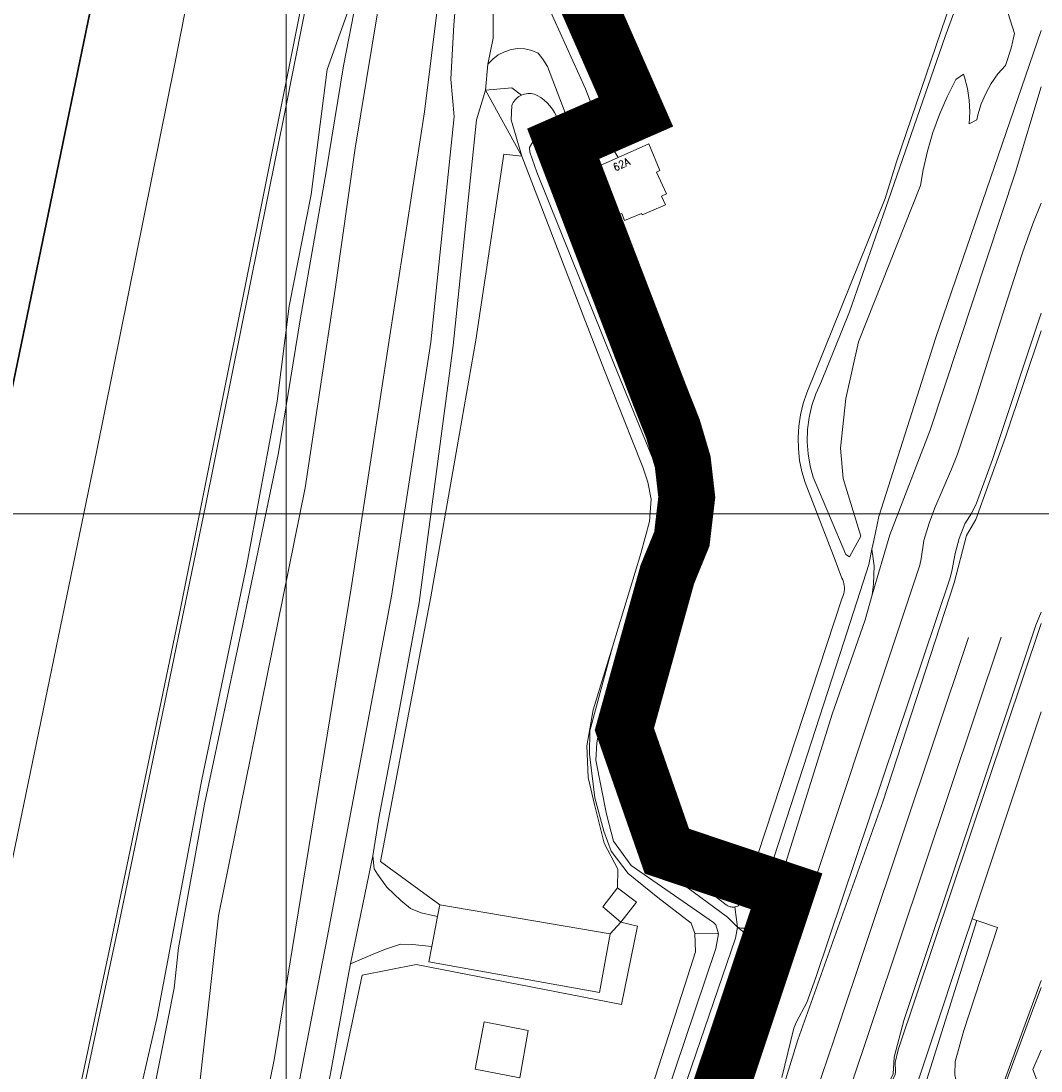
# Model space of a CAD drawing. Header units: metres. Extents: x 102313 to 104557, y 415820 to 422103.
# Tile 837 of 865: x 103865 to 104000, y 419526 to 419665. Entities that reach past the tile are written whole.
import ezdxf
from ezdxf.enums import TextEntityAlignment as Align

# ---------------------------------------------------------------- set-up
doc = ezdxf.new("R2010")
doc.units = ezdxf.units.M
doc.header["$MEASUREMENT"] = 0
for name, pattern in [('DGN Style 2', [121.043411, 72.626047, -48.417365]), ('DGN Style 4', [193.790502, 96.834729, -48.417365, 0.121043, -48.417365]), ('KG-GV', [42, 12, -6, 0, -6, 12, -6])]:
    doc.linetypes.add(name, pattern=pattern)
for name, color, linetype, lineweight in [('00-Coordinaten', 7, 'Continuous', 0), ('Berm', 92, 'Continuous', 0), ('Hek', 30, 'DGN Style 4', 0), ('Hoofdgebouw', 1, 'Continuous', 0), ('Huisnummers_BAG', 7, 'Continuous', 0), ('N-WE-KG-GRONDVERWERVING-G', 130, 'KG-GV', 30), ('N-WE-VH-KANTVERHARDING-GD', 6, 'Continuous', 30), ('Oever_slootkant', 92, 'Continuous', 0), ('Spoor_as', 30, 'DGN Style 2', 0), ('Spoorbaan', 7, 'Continuous', 0), ('Terrein_gras', 3, 'Continuous', 0), ('Terrein_groenvoorziening', 3, 'Continuous', 0), ('Terrein_onbegroeid', 94, 'Continuous', 0), ('Terrein_struiken', 92, 'Continuous', 0), ('Terrein_weiland', 3, 'Continuous', 0), ('water', 2, 'Continuous', 0), ('Wegdeel', 254, 'Continuous', 0)]:
    doc.layers.add(name, color=color, linetype=linetype, lineweight=lineweight)
doc.styles.add('Style-STANDARD', font='STANDARD.shx')

msp = doc.modelspace()

# ---------------------------------------------------------------- linework, layer by layer
at = {"layer": '00-Coordinaten'}
for p, q in [((103900, 420000), (103900, 417600)), ((104100, 419600), (102600, 419600))]:
    msp.add_line(p, q, dxfattribs=at)
at = {"layer": 'Berm', "flags": 128}
for points in [[(103923.929, 419709.749), (103922.033, 419683.083), (103918.317, 419653.207), (103913.741, 419623.558), (103908.621, 419590.135), (103898.404, 419527.707), (103882.57, 419449.814), (103879.813, 419443.651), (103880.547, 419452.798), (103891.026, 419546.775), (103902.538, 419603.419), (103906.483, 419629.742), (103909.147, 419648.397), (103912.899, 419671.161), (103915.337, 419685.31), (103916.28, 419690.784), (103919.142, 419709.763), (103920.986, 419720.955), (103921.649, 419724.335), (103922.088, 419726.899), (103922.378, 419730.932), (103921.996, 419732.893)], [(103913.74, 419684.456), (103913.006, 419683.142), (103912.295, 419681.509), (103911.049, 419676.994), (103907.589, 419659.291), (103905.302, 419645.256), (103901.908, 419625.947), (103899.015, 419608.052), (103894.291, 419585.405), (103889.196, 419561.572), (103885.742, 419542.511), (103885.158, 419537.19), (103883.429, 419528.288), (103878.367, 419503.262), (103874.504, 419484.526), (103870.383, 419465.072), (103865.138, 419440.005)], [(103868.175, 419464.786), (103876.42, 419505.114), (103882.895, 419533.161), (103888.819, 419564.817), (103894.812, 419593.281), (103898.821, 419614.912), (103900.389, 419627.493), (103903.32, 419642.271), (103905.422, 419658.802), (103909.106, 419669.124), (103910.244, 419674.768), (103909.811, 419679.862), (103912.295, 419683.626), (103913.74, 419684.456)], [(103931.209, 419647.336), (103926.397, 419656.085)], [(103920.362, 419548.211), (103912.514, 419553.96), (103919.175, 419588.982), (103922.671, 419608.869), (103925.143, 419622.989), (103928.854, 419647.591), (103931.209, 419647.336)], [(103944.339, 419545.925), (103946.397, 419548.582), (103943.919, 419550.48)], [(103944.339, 419545.925), (103946.542, 419545.405), (103944.44, 419535.02), (103917.236, 419540.324), (103910.097, 419538.93), (103897.097, 419477.54)]]:
    msp.add_lwpolyline(points, dxfattribs=at)
at = {"layer": 'Hek', "flags": 128}
for points in [[(103993.632, 419520.834), (103994.349, 419522.791), (104000, 419538.207)], [(104000, 419537.29), (103998.893, 419534.224)], [(103998.893, 419534.224), (103994.227, 419521.77)]]:
    msp.add_lwpolyline(points, dxfattribs=at)
at = {"layer": 'Hoofdgebouw', "flags": 128}
for points in [[(103944, 419647.155), (103948.042, 419648.964), (103949.521, 419645.447), (103949.082, 419645.246), (103950.405, 419642.349), (103949.722, 419642.051), (103950.247, 419640.896), (103947.146, 419639.571), (103947.059, 419639.747), (103944.846, 419638.808), (103944.47, 419639.758), (103943.49, 419639.33), (103940.769, 419645.709)], [(103940.769, 419645.709), (103941.139, 419645.874), (103944, 419647.155)], [(103940.46, 419637.855), (103937.703, 419645.402), (103938.492, 419645.69)], [(103938.492, 419645.69), (103940.288, 419646.347)], [(103940.288, 419646.347), (103943.046, 419638.799), (103941.72, 419638.315)], [(103941.72, 419638.315), (103940.46, 419637.855)], [(103920.068, 419546.676), (103920.362, 419548.211)], [(103920.362, 419548.211), (103942.92, 419544.364)], [(103919.306, 419542.702), (103920.068, 419546.676)], [(103919.306, 419542.702), (103918.915, 419540.662), (103941.515, 419536.635), (103942.92, 419544.364)]]:
    msp.add_lwpolyline(points, dxfattribs=at)
at = {"layer": 'N-WE-KG-GRONDVERWERVING-G', "linetype": 'Continuous', "lineweight": 0, "ltscale": 5, "const_width": 7.5, "flags": 128}
msp.add_lwpolyline([(103788.124, 419018.567), (103803.142, 419063.045), (103803.148, 419063.064), (103807.964, 419077.326), (103827.066, 419133.897), (103842.591, 419179.876), (103931.836, 419446.918), (103931.861, 419446.994), (103966.292, 419550.02), (103950.442, 419555.323), (103944.81, 419571.481), (103950.504, 419591.979), (103952.424, 419596.664), (103953.078, 419602.192), (103952.545, 419606.838), (103951.244, 419611.261), (103949.47, 419615.73), (103936.714, 419648.992), (103946.325, 419653.203), (103932.276, 419685.149)], dxfattribs=at)
at = {"layer": 'N-WE-VH-KANTVERHARDING-GD', "flags": 128}
msp.add_lwpolyline([(103938.122, 420008.729), (103929.212, 419956.023), (103917.54, 419890.643), (103904.148, 419818.719), (103895.328, 419772.86), (103879.323, 419692.029), (103868.789, 419641.128), (103859.751, 419597.65), (103850.171, 419553.164), (103841.185, 419512.285), (103831.03, 419467.189), (103827.323, 419451.05), (103819.703, 419417.647), (103805.967, 419359.663), (103796.787, 419321.155), (103784.348, 419271.121), (103774.215, 419231.059), (103756.213, 419160.926), (103739.998, 419099.494), (103726.902, 419050.989)], dxfattribs=at)
at = {"layer": 'Oever_slootkant', "flags": 128}
for points in [[(103997.885, 419696.608), (103980.84, 419646.61), (103979.338, 419641.732), (103968.963, 419616.017), (103968.483, 419614.579), (103968.13, 419613.104), (103967.907, 419611.605), (103967.815, 419610.091), (103967.856, 419608.576), (103968.029, 419607.069), (103968.332, 419605.584), (103968.764, 419604.13), (103972.716, 419593.837), (103973.623, 419591.476), (103973.734, 419591.24), (103973.824, 419590.995), (103973.891, 419590.743), (103973.936, 419590.486), (103973.957, 419590.226), (103973.956, 419589.965), (103973.931, 419589.705), (103973.883, 419589.449), (103973.812, 419589.198), (103973.719, 419588.954), (103973.605, 419588.719), (103960.443, 419548.715), (103960.388, 419548.608), (103960.323, 419548.506), (103960.25, 419548.41), (103960.168, 419548.321), (103960.079, 419548.24), (103959.984, 419548.167), (103959.882, 419548.102), (103959.775, 419548.046), (103959.664, 419548), (103959.549, 419547.964)], [(103939.623, 419661.311), (103939.881, 419662.167), (103940.268, 419662.869), (103940.787, 419663.481), (103941.416, 419663.978), (103942.187, 419664.322)], [(103942.187, 419664.322), (103943.797, 419663.8), (103947.881, 419655.156), (103947.877, 419653.719), (103944.324, 419653.543)], [(103977.841, 419596.45), (103978.507, 419599.643), (103986.074, 419623.317), (104000, 419663.982)], [(103944.324, 419653.543), (103943.702, 419653.952), (103942.912, 419654.651), (103942.237, 419655.461), (103941.693, 419656.364), (103939.623, 419661.311)], [(103930.335, 419654.801), (103930.482, 419654.957), (103930.643, 419655.099), (103930.815, 419655.226), (103930.997, 419655.338), (103931.189, 419655.434)], [(103931.189, 419655.434), (103931.389, 419655.512), (103931.594, 419655.572), (103931.804, 419655.614), (103932.017, 419655.637), (103932.231, 419655.641), (103932.445, 419655.627), (103932.656, 419655.594), (103932.864, 419655.542), (103933.067, 419655.473), (103933.262, 419655.385), (103933.729, 419655.104), (103934.167, 419654.781), (103934.574, 419654.419), (103934.946, 419654.021), (103935.279, 419653.59), (103935.571, 419653.13), (103935.819, 419652.645), (103936.022, 419652.14)], [(103931.209, 419647.336), (103929.814, 419652.141), (103929.899, 419654.069), (103929.983, 419654.266), (103930.085, 419654.454), (103930.202, 419654.633), (103930.335, 419654.801)], [(103936.022, 419652.14), (103938.492, 419645.69)], [(103943.234, 419582.369), (103947.002, 419594.757), (103948.117, 419598.992), (103948.357, 419601.943), (103947.926, 419604.177), (103947.248, 419606.182), (103945.791, 419609.832), (103942.175, 419618.989), (103939.342, 419626.263), (103931.209, 419647.336)], [(103941.72, 419638.315), (103951.963, 419610.154), (103952.585, 419608.072), (103953.021, 419605.944), (103953.268, 419603.785), (103953.324, 419601.613), (103953.189, 419599.445), (103952.863, 419597.297), (103952.349, 419595.186), (103945.182, 419573.045), (103944.845, 419571.294), (103944.674, 419569.519), (103944.669, 419567.736), (103944.832, 419565.96), (103946.003, 419560.227), (103946.274, 419559.339), (103946.629, 419558.482), (103947.064, 419557.662), (103947.575, 419556.888), (103948.158, 419556.166), (103958.303, 419548.239), (103958.399, 419548.166), (103958.5, 419548.101), (103958.607, 419548.046), (103958.719, 419548), (103958.834, 419547.963), (103958.951, 419547.937), (103959.071, 419547.922), (103959.191, 419547.916), (103959.312, 419547.922), (103959.431, 419547.937)], [(103977.6, 419595.295), (103977.841, 419596.45)], [(103977.6, 419595.295), (103977.179, 419593.276), (103976.03, 419589.699), (103973.396, 419581.499), (103961.926, 419546.167), (103961.866, 419546.011), (103961.595, 419545.601), (103961.206, 419545.298), (103960.742, 419545.135), (103960.249, 419545.129)], [(103977.643, 419589.249), (103977.828, 419590.681), (103977.905, 419593.087), (103977.6, 419595.295)], [(103977.643, 419589.249), (103976.69, 419585.968), (103972.349, 419573.484), (103964.193, 419547.482), (103962.404, 419544.038), (103961.761, 419543.311)], [(103954.125, 419544.41), (103953.637, 419545.796), (103949.238, 419549.201), (103945.297, 419552.369), (103943.077, 419555.341), (103942.089, 419557.977), (103940.917, 419562.393), (103940.173, 419568.189), (103940.223, 419571.257), (103943.234, 419582.369)], [(103959.549, 419547.964), (103959.431, 419547.937)], [(103959.431, 419547.937), (103959.78, 419545.279)], [(103944.156, 419511.367), (103948.906, 419525.423), (103952.838, 419537.583), (103954.242, 419541.979), (103954.125, 419544.41)], [(103957.278, 419544.393), (103954.125, 419544.41)], [(103959.78, 419545.279), (103961.86, 419543.607)], [(103960.249, 419545.129), (103959.78, 419545.279)], [(103961.761, 419543.311), (103951.444, 419512.549)], [(103961.86, 419543.607), (103961.761, 419543.311)]]:
    msp.add_lwpolyline(points, dxfattribs=at)
at = {"layer": 'Spoor_as', "flags": 128}
for points in [[(103928.802, 419400), (103960.603, 419494.978), (103972.63, 419530.57), (104000, 419612.181)], [(103933.208, 419400), (104000, 419599.465)]]:
    msp.add_lwpolyline(points, dxfattribs=at)
at = {"layer": 'Spoorbaan', "flags": 128}
for points in [[(103924.418, 419400), (103924.841, 419400.711), (103935.007, 419431.983), (103944.019, 419458.207), (103945.539, 419464.127), (103946.889, 419466.941), (103960.521, 419506.7), (103967.78, 419530.335), (103979.062, 419561.862), (103988.491, 419590.849), (103990.148, 419597.143), (103991.362, 419599.239), (103995.288, 419610.149), (104000, 419624.225)], [(104000, 419586.964), (103999.323, 419585.26), (103981.808, 419532.902), (103980.56, 419528.073), (103980.418, 419525.861), (103979.459, 419523.785), (103977.776, 419520.695), (103961.785, 419472.39), (103958.71, 419462.898), (103958.569, 419460.195), (103955.682, 419454.536), (103937.472, 419400)]]:
    msp.add_lwpolyline(points, dxfattribs=at)
at = {"layer": 'Terrein_gras', "flags": 128}
for points in [[(104000, 419656.537), (103996.6, 419645.206), (103985.32, 419611.063), (103979.959, 419597.22), (103977.643, 419589.249)], [(103919.33, 419400), (103930.124, 419432.461), (103939.423, 419460.587), (103942.578, 419470.479), (103944.984, 419475.435), (103946.209, 419479.086), (103950.832, 419493.52), (103959.002, 419520.519), (103961.61, 419528.883), (103963.089, 419532.875), (103966.187, 419539.929), (103983.928, 419593.18), (103984.136, 419594.046), (103984.49, 419596.444), (103985.174, 419598.752), (103985.938, 419600.8), (103988.149, 419605.886), (103988.926, 419607.881), (103991.292, 419614.903), (103995.495, 419628.267), (103997.561, 419634.552), (103998.925, 419638.377), (104000, 419641.139)], [(104000, 419626.566), (103993.559, 419607.182), (103991.455, 419601.401), (103990.816, 419600.14), (103989.922, 419598.652), (103989.166, 419596.736), (103988.622, 419594.744), (103988.196, 419592.409), (103987.928, 419591.393), (103970.176, 419538.588), (103968.959, 419535.282), (103967.595, 419532.718), (103967.241, 419531.896), (103965.68, 419525.384)], [(104000, 419585.464), (103981.072, 419529.047), (103980.674, 419527.347), (103980.725, 419526.169), (103980.665, 419525.749), (103979.05, 419522.47), (103959.667, 419464.583), (103959.313, 419463.184), (103959.264, 419461.184), (103958.977, 419459.993), (103958.34, 419458.56), (103957.349, 419457.123), (103956.952, 419456.221), (103956.73, 419455.4), (103945.33, 419421.82), (103938.166, 419400)], [(103990.865, 419546.356), (104000, 419573.774)], [(103942.221, 419400), (103943.46, 419403.76), (103955.83, 419440.75), (103967.9, 419477.35), (103989.781, 419543.099), (103990.865, 419546.356)], [(103990.865, 419546.356), (103991.5, 419546.143)]]:
    msp.add_lwpolyline(points, dxfattribs=at)
at = {"layer": 'Terrein_groenvoorziening', "flags": 128}
for points in [[(103936.783, 419667.808), (103939.623, 419661.311)], [(103931.189, 419655.434), (103929.905, 419656.396), (103926.397, 419656.085)], [(103944.324, 419653.543), (103941.867, 419653.327), (103940.94, 419652.932)], [(104000, 419523.499), (103998.91, 419526.405)]]:
    msp.add_lwpolyline(points, dxfattribs=at)
at = {"layer": 'Terrein_onbegroeid', "flags": 128}
for points in [[(103927.077, 419684.103), (103939.668, 419656.25), (103940.94, 419652.932)], [(103926.745, 419659.516), (103927.369, 419660.194), (103928.101, 419660.755), (103928.919, 419661.181), (103929.798, 419661.46), (103930.712, 419661.582), (103931.634, 419661.546), (103932.535, 419661.35), (103933.389, 419661.003), (103933.989, 419660.21), (103934.612, 419659.213), (103936.981, 419653.103), (103940.288, 419646.347)], [(103940.94, 419652.932), (103941.678, 419651.005), (103944, 419647.155)], [(103940.769, 419645.709), (103940.288, 419646.347)], [(103991.5, 419546.143), (103983.901, 419521.999), (103979.572, 419510.768), (103968.826, 419478.743), (103958.264, 419446.602), (103942.684, 419400)], [(103991.5, 419546.143), (103994.225, 419545.227), (103989.772, 419531.601), (103988.626, 419527.466)], [(103932.069, 419531.589), (103926.242, 419532.734), (103925.06, 419526.469)], [(103925.06, 419526.469), (103930.98, 419525.304), (103932.069, 419531.589)], [(103988.626, 419527.466), (103988.589, 419525.708), (103989.001, 419523.949), (103989.992, 419522.456), (103991.55, 419521.492), (103993.632, 419520.834)]]:
    msp.add_lwpolyline(points, dxfattribs=at)
at = {"layer": 'Terrein_struiken', "flags": 128}
msp.add_lwpolyline([(103998.91, 419526.405), (104000, 419528.961)], dxfattribs=at)
at = {"layer": 'Terrein_weiland', "flags": 128}
for points in [[(103943.919, 419550.48), (103943.94, 419552.93), (103942.151, 419556.404), (103940.85, 419561.527), (103940.003, 419565.08), (103939.817, 419569.276), (103940.675, 419574.023), (103943.234, 419582.369)], [(103943.919, 419550.48), (103941.961, 419547.979), (103944.339, 419545.925)], [(103942.92, 419544.364), (103944.339, 419545.925)]]:
    msp.add_lwpolyline(points, dxfattribs=at)
at = {"layer": 'water', "flags": 128}
for points in [[(104000, 419696.853), (103997.875, 419692.227), (103992.489, 419677.421), (103992.274, 419676.831), (103987.316, 419663.203), (103979.803, 419641.571), (103974.653, 419626.742), (103970.816, 419617.346), (103970.153, 419615.87), (103969.639, 419614.335), (103969.279, 419612.757), (103969.076, 419611.151), (103969.033, 419609.532)], [(103969.033, 419609.532), (103969.15, 419607.918), (103969.425, 419606.323), (103969.829, 419604.847), (103974.147, 419594.595), (103974.622, 419594.296), (103976.118, 419597.03), (103973.805, 419604.666), (103973.452, 419608.668), (103974.144, 419615.253), (103975.832, 419622.75), (103984.046, 419643.446), (103984.395, 419645.539), (103984.958, 419648.027), (103985.677, 419650.475), (103986.547, 419652.874), (103987.566, 419655.213), (103988.729, 419657.483), (103989.743, 419658.195), (103989.873, 419657.804), (103990.266, 419656.296), (103990.503, 419654.756), (103990.581, 419653.2), (103990.499, 419651.644), (103991.512, 419652.177), (103991.653, 419652.807), (103992.093, 419654.258), (103992.683, 419655.656), (103993.417, 419656.983), (103994.287, 419658.226), (103995.283, 419659.37), (103996.063, 419661.63), (103996.485, 419663.594), (103994.184, 419670.864)], [(103945.021, 419654.449), (103945.209, 419654.126), (103945.514, 419653.909), (103945.882, 419653.837), (103946.246, 419653.923), (103946.542, 419654.153), (103946.717, 419654.484), (103946.748, 419654.683), (103942.961, 419662.849), (103942.683, 419663.136), (103942.316, 419663.291), (103941.918, 419663.291), (103941.551, 419663.136), (103941.273, 419662.85), (103941.128, 419662.478), (103941.114, 419662.319), (103945.021, 419654.449)], [(103957.278, 419544.393), (103956.924, 419545.585), (103956.627, 419545.884), (103945.693, 419553.415), (103943.38, 419556.637), (103942.438, 419560.212), (103941.029, 419567.36), (103941.154, 419569.681), (103941.577, 419572.002), (103946.084, 419586.873), (103949.744, 419596.984), (103950.647, 419600.732), (103950.414, 419602.757), (103943.496, 419619.685), (103933.212, 419645.237), (103932.289, 419647.893), (103932.264, 419648.504), (103933.162, 419650.077), (103933.328, 419650.143), (103934.354, 419650.55), (103935.662, 419650.07), (103935.96, 419650.247), (103936.434, 419649.472), (103935.898, 419649.116), (103935.718, 419648.76)], [(103935.718, 419648.76), (103948.608, 419616.694), (103950.964, 419609.812), (103951.383, 419608.589), (103951.781, 419607.018), (103952.093, 419605.179), (103952.246, 419603.32), (103952.239, 419601.455), (103952.073, 419599.597), (103947.266, 419583.774), (103944.141, 419573.364), (103943.592, 419568.722), (103943.884, 419566.637), (103945.706, 419558.178), (103948.73, 419553.764), (103958.474, 419546.593), (103959.78, 419545.279)], [(103959.78, 419545.279), (103959.538, 419543.792), (103948.494, 419511.554), (103942.204, 419492.858), (103940.185, 419483.148)], [(103943.772, 419504.84), (103946.109, 419510.37), (103956.915, 419542.43), (103957.278, 419544.393)]]:
    msp.add_lwpolyline(points, dxfattribs=at)
at = {"layer": 'Wegdeel', "flags": 128}
for points in [[(103855.8, 419442.712), (103866.469, 419492.154), (103877.94, 419546.044), (103889.304, 419601.064), (103899.888, 419653.372), (103908.116, 419695), (103915.466, 419733.237), (103914.836, 419733.333)], [(103866.753, 419496.168), (103876.547, 419542.118), (103885.862, 419586.808), (103897.329, 419643.778), (103906.921, 419691.969), (103914.836, 419733.333)], [(103898.835, 419729.546), (103896.085, 419714.886), (103885.304, 419659.772), (103874.947, 419608.396), (103862.686, 419549.158), (103850.868, 419493.436), (103840.967, 419447.055)], [(103831.03, 419467.189), (103841.185, 419512.285), (103850.171, 419553.164), (103859.751, 419597.65), (103868.789, 419641.128), (103877.048, 419680.736), (103885.866, 419724.504)], [(103923.929, 419709.749), (103923.418, 419695.707), (103923.279, 419688.462), (103922.903, 419678.456), (103922.728, 419670.424), (103922.206, 419664.718), (103921.818, 419657.541), (103922.27, 419652.597), (103919.177, 419622.72), (103913.974, 419589.111), (103905.433, 419543.851), (103902.147, 419526.807), (103893.184, 419479.137), (103888.17, 419460.113), (103885.515, 419450.092), (103883.635, 419442.872)], [(103926.745, 419659.516), (103927.436, 419662.99), (103927.389, 419674.904), (103926.723, 419685.778)], [(103926.397, 419656.085), (103926.745, 419659.516)], [(103926.397, 419656.085), (103925.235, 419652.14), (103922.142, 419622.262), (103917.618, 419588.25), (103914.416, 419570.819), (103912.303, 419559.717), (103911.504, 419554.703)], [(103911.504, 419554.703), (103908.512, 419540.421)], [(103920.068, 419546.676), (103919.443, 419546.795), (103917.89, 419547.159), (103916.493, 419547.753), (103915.195, 419548.811), (103913.34, 419550.583), (103912.098, 419552.262), (103911.677, 419552.975), (103911.504, 419554.703)], [(103908.512, 419540.421), (103909.765, 419540.944), (103911.525, 419541.679), (103913.15, 419542.35), (103915.162, 419543.011), (103916.727, 419542.988), (103919.306, 419542.702)], [(103887.665, 419441.94), (103888.28, 419443.035), (103888.682, 419444.279), (103889.852, 419449.844), (103891.903, 419457.899), (103896.367, 419478.266), (103905.891, 419525.907), (103908.177, 419538.567), (103908.512, 419540.421)]]:
    msp.add_lwpolyline(points, dxfattribs=at)

# ---------------------------------------------------------------- texts
at = {"layer": 'Huisnummers_BAG', "color": 7, "linetype": 'Continuous', "lineweight": 0, "style": 'Style-STANDARD'}
msp.add_text('62A', height=1, rotation=24.12152, dxfattribs=at).set_placement((103944.425, 419646.249), align=Align.MIDDLE_CENTER)

doc.saveas('drawing.dxf')
